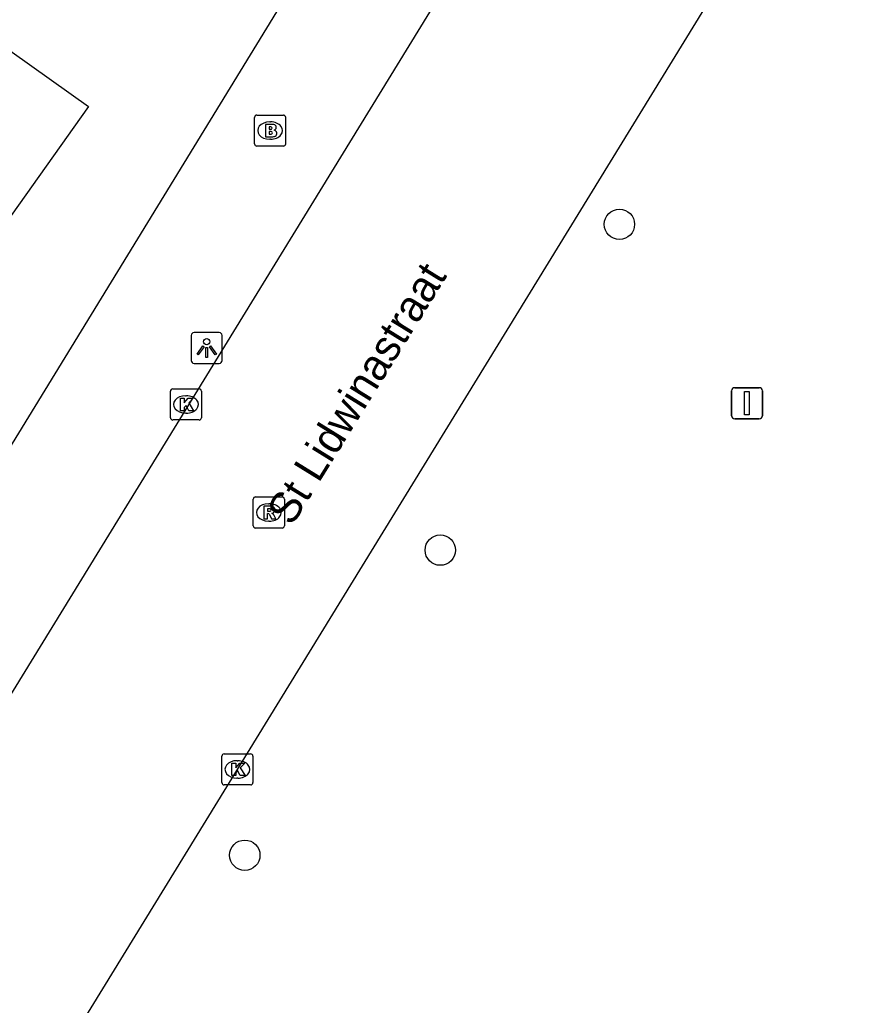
# Model space of a CAD drawing. Extents: x 162812 to 163818, y 381639 to 382470.
# Drawn here: x 163087.58 to 163114.98, y 381902.22 to 381933.96 of the extents above; entities that cross this region are included whole.
import ezdxf

# ---------------------------------------------------------------- set-up
doc = ezdxf.new("R2010")
doc.units = 0
for name, color, linetype in [('IMGEO_Afsluitpaal', 7, 'Continuous'), ('IMGEO_Boom', 7, 'Continuous'), ('IMGEO_Brandkraan', 7, 'Continuous'), ('IMGEO_Kolk', 7, 'Continuous'), ('IMGEO_Lichtpunt', 7, 'Continuous'), ('IMGEO_Openbare_ruimte_label', 7, 'Continuous'), ('IMGEO_Pand', 7, 'Continuous'), ('IMGEO_Rijbaan_lokaal_open', 7, 'Continuous'), ('IMGEO_Rioolput', 7, 'Continuous'), ('IMGEO_Voetpad_open', 7, 'Continuous')]:
    doc.layers.add(name, color=color, linetype=linetype)

msp = doc.modelspace()

# ---------------------------------------------------------------- linework, layer by layer
at = {"layer": 'IMGEO_Afsluitpaal'}
for p, q in [((163110.509, 381921.211), (163110.509, 381922.011)), ((163110.509, 381922.011), (163110.509, 381921.211)), ((163110.609, 381922.111), (163111.399, 381922.111)), ((163111.399, 381922.111), (163110.609, 381922.111)), ((163111.499, 381922.011), (163111.499, 381921.211)), ((163111.499, 381921.211), (163111.499, 381922.011)), ((163111.399, 381921.111), (163110.609, 381921.111)), ((163110.609, 381921.111), (163111.399, 381921.111))]:
    msp.add_line(p, q, dxfattribs=at)
msp.add_lwpolyline([(163110.929, 381921.986), (163111.079, 381921.986), (163111.079, 381921.236), (163110.929, 381921.236), (163110.929, 381921.986)], dxfattribs=at)
for centre, start, end in [((163110.609, 381922.011), 90, 180), ((163110.609, 381922.011), 90, 180), ((163111.399, 381922.011), 0, 90), ((163111.399, 381922.011), 360, 90), ((163110.609, 381921.211), 180, 270), ((163110.609, 381921.211), 180, 270), ((163111.399, 381921.211), 270, 0), ((163111.399, 381921.211), 270, 0)]:
    msp.add_arc(centre, 0.1, start, end, dxfattribs=at)
at = {"layer": 'IMGEO_Boom'}
for centre in [(163106.897, 381927.374), (163101.127, 381916.88), (163094.832, 381907.053)]:
    msp.add_circle(centre, 0.489, dxfattribs=at)
at = {"layer": 'IMGEO_Brandkraan'}
for p, q in [((163095.222, 381930.894), (163096.074, 381930.894)), ((163095.147, 381929.968), (163095.147, 381930.82)), ((163095.635, 381930.674), (163095.66, 381930.674)), ((163096.148, 381930.82), (163096.148, 381929.968)), ((163096.074, 381929.894), (163095.222, 381929.894)), ((163095.658, 381930.114), (163095.633, 381930.114))]:
    msp.add_line(p, q, dxfattribs=at)
for points in [[(163095.222, 381930.894), (163096.074, 381930.894)], [(163095.147, 381929.968), (163095.147, 381930.82)], [(163095.495, 381930.594), (163095.495, 381930.194), (163095.708, 381930.194)], [(163095.726, 381930.594), (163095.495, 381930.594)], [(163095.674, 381930.513), (163095.62, 381930.513), (163095.62, 381930.437)], [(163096.148, 381930.82), (163096.148, 381929.968)], [(163095.62, 381930.437), (163095.673, 381930.437)], [(163095.682, 381930.361), (163095.62, 381930.361), (163095.62, 381930.28)], [(163095.62, 381930.28), (163095.682, 381930.28)], [(163096.074, 381929.894), (163095.222, 381929.894)]]:
    msp.add_lwpolyline(points, dxfattribs=at)
for centre, radius, start, end in [((163095.224, 381930.818), 0.0765, 91.552, 178.448), ((163095.224, 381930.818), 0.0765, 91.552, 178.448), ((163096.072, 381930.818), 0.0765, 1.552, 88.448), ((163096.072, 381930.818), 0.0765, 1.552, 88.448), ((163095.675, 381930.475), 0.0379, 267.8285, 90.9355), ((163095.73, 381930.449), 0.145, 59.4692, 91.5367), ((163095.755, 381930.496), 0.0922, 285.5137, 58.1501), ((163095.683, 381930.32), 0.0404, 269.8759, 90.5077), ((163095.714, 381930.445), 0.251, 268.6676, 293.5347), ((163095.76, 381930.304), 0.105, 301.3115, 78.989), ((163095.224, 381929.97), 0.0765, 181.552, 268.448), ((163095.224, 381929.97), 0.0765, 181.552, 268.448), ((163096.072, 381929.97), 0.0765, 271.552, 358.448), ((163096.072, 381929.97), 0.0765, 271.552, 358.448)]:
    msp.add_arc(centre, radius, start, end, dxfattribs=at)
for centre, major_axis, ratio, start_param, end_param in [((163095.634, 381930.394), (-0.387, 0.002), 0.722429, 4.712389, 7.853982), ((163095.659, 381930.394), (-0.39, 0.002), 0.717154, 1.570796, 4.712389)]:
    msp.add_ellipse(centre, major_axis=major_axis, ratio=ratio, start_param=start_param, end_param=end_param, dxfattribs=at)
at = {"layer": 'IMGEO_Kolk'}
for p, q in [((163092.436, 381921.146), (163092.436, 381921.998)), ((163092.511, 381922.072), (163093.363, 381922.072)), ((163093.437, 381921.998), (163093.437, 381921.146)), ((163092.924, 381921.852), (163092.949, 381921.852)), ((163093.363, 381921.072), (163092.511, 381921.072)), ((163092.947, 381921.292), (163092.922, 381921.292)), ((163094.094, 381909.392), (163094.094, 381910.244)), ((163094.169, 381910.318), (163095.021, 381910.318)), ((163095.095, 381910.244), (163095.095, 381909.392)), ((163094.582, 381910.098), (163094.607, 381910.098)), ((163095.021, 381909.318), (163094.169, 381909.318)), ((163094.605, 381909.538), (163094.58, 381909.538))]:
    msp.add_line(p, q, dxfattribs=at)
for points in [[(163092.436, 381921.146), (163092.436, 381921.998)], [(163092.511, 381922.072), (163093.363, 381922.072)], [(163093.437, 381921.998), (163093.437, 381921.146)], [(163092.757, 381921.772), (163092.88, 381921.772), (163092.88, 381921.621), (163093.01, 381921.772), (163093.174, 381921.772), (163093.028, 381921.621), (163093.181, 381921.372), (163093.029, 381921.372), (163092.944, 381921.536), (163092.88, 381921.469), (163092.88, 381921.372), (163092.757, 381921.372), (163092.757, 381921.772)], [(163093.363, 381921.072), (163092.511, 381921.072)], [(163094.094, 381909.392), (163094.094, 381910.244)], [(163094.169, 381910.318), (163095.021, 381910.318)], [(163095.095, 381910.244), (163095.095, 381909.392)], [(163094.415, 381910.018), (163094.538, 381910.018), (163094.538, 381909.867), (163094.668, 381910.018), (163094.832, 381910.018), (163094.686, 381909.867), (163094.839, 381909.618), (163094.687, 381909.618), (163094.602, 381909.782), (163094.538, 381909.715), (163094.538, 381909.618), (163094.415, 381909.618), (163094.415, 381910.018)], [(163095.021, 381909.318), (163094.169, 381909.318)]]:
    msp.add_lwpolyline(points, dxfattribs=at)
for centre, start, end in [((163092.513, 381921.996), 91.552, 178.448), ((163092.513, 381921.996), 91.552, 178.448), ((163093.361, 381921.996), 1.552, 88.448), ((163093.361, 381921.996), 1.552, 88.448), ((163092.513, 381921.148), 181.552, 268.448), ((163092.513, 381921.148), 181.552, 268.448), ((163093.361, 381921.148), 271.552, 358.448), ((163093.361, 381921.148), 271.552, 358.448), ((163094.171, 381910.242), 91.552, 178.448), ((163094.171, 381910.242), 91.552, 178.448), ((163095.019, 381910.242), 1.552, 88.448), ((163095.019, 381910.242), 1.552, 88.448), ((163094.171, 381909.394), 181.552, 268.448), ((163094.171, 381909.394), 181.552, 268.448), ((163095.019, 381909.394), 271.552, 358.448), ((163095.019, 381909.394), 271.552, 358.448)]:
    msp.add_arc(centre, 0.0765, start, end, dxfattribs=at)
for centre, major_axis, ratio, start_param, end_param in [((163092.923, 381921.572), (-0.387, 0.002), 0.722429, 4.712389, 7.853982), ((163092.948, 381921.572), (-0.39, 0.002), 0.717154, 1.570796, 4.712389), ((163094.581, 381909.818), (-0.387, 0.002), 0.722429, 4.712389, 7.853982), ((163094.606, 381909.818), (-0.39, 0.002), 0.717154, 1.570796, 4.712389)]:
    msp.add_ellipse(centre, major_axis=major_axis, ratio=ratio, start_param=start_param, end_param=end_param, dxfattribs=at)
at = {"layer": 'IMGEO_Lichtpunt'}
for p, q in [((163094.008, 381923.89), (163093.2, 381923.89)), ((163094.008, 381923.89), (163093.2, 381923.89)), ((163093.106, 381923.795), (163093.106, 381922.988)), ((163093.106, 381923.795), (163093.106, 381922.988)), ((163094.102, 381922.988), (163094.102, 381923.795)), ((163094.102, 381922.988), (163094.102, 381923.795)), ((163093.2, 381922.894), (163094.008, 381922.894)), ((163093.2, 381922.894), (163094.008, 381922.894))]:
    msp.add_line(p, q, dxfattribs=at)
for points in [[(163093.48, 381923.459), (163093.519, 381923.431), (163093.331, 381923.169), (163093.293, 381923.196), (163093.48, 381923.459)], [(163093.582, 381923.411), (163093.629, 381923.411), (163093.629, 381923.089), (163093.582, 381923.089), (163093.582, 381923.411)], [(163093.692, 381923.431), (163093.73, 381923.458), (163093.917, 381923.196), (163093.878, 381923.168), (163093.692, 381923.431)]]:
    msp.add_lwpolyline(points, dxfattribs=at)
msp.add_circle((163093.605, 381923.593), 0.0994, dxfattribs=at)
for centre, start, end in [((163093.2, 381923.795), 90, 180), ((163093.2, 381923.795), 90, 180), ((163094.008, 381923.795), 0, 90), ((163094.008, 381923.795), 0, 90), ((163093.2, 381922.988), 180, 270), ((163093.2, 381922.988), 180, 270), ((163094.008, 381922.988), 270, 0), ((163094.008, 381922.988), 270, 360)]:
    msp.add_arc(centre, 0.0946, start, end, dxfattribs=at)
at = {"layer": 'IMGEO_Pand'}
msp.add_lwpolyline([(163086.694, 381933.374), (163089.795, 381931.17), (163084.809, 381924.15)], dxfattribs=at)
at = {"layer": 'IMGEO_Rijbaan_lokaal_open'}
for points in [[(163109.12, 381947.814), (163082.385, 381904.243), (163081.136, 381902.235)], [(163087.523, 381898.23), (163089.592, 381901.666), (163114.975, 381943.024)]]:
    msp.add_lwpolyline(points, dxfattribs=at)
at = {"layer": 'IMGEO_Rioolput'}
for p, q in [((163095.105, 381917.667), (163095.105, 381918.519)), ((163095.18, 381918.593), (163096.032, 381918.593)), ((163096.106, 381918.519), (163096.106, 381917.667)), ((163095.593, 381918.373), (163095.618, 381918.373)), ((163096.032, 381917.593), (163095.18, 381917.593)), ((163095.616, 381917.813), (163095.591, 381917.813))]:
    msp.add_line(p, q, dxfattribs=at)
for points in [[(163095.105, 381917.667), (163095.105, 381918.519)], [(163095.18, 381918.593), (163096.032, 381918.593)], [(163096.106, 381918.519), (163096.106, 381917.667)], [(163095.694, 381918.291), (163095.442, 381918.293), (163095.442, 381917.893)], [(163095.62, 381918.212), (163095.566, 381918.212), (163095.566, 381918.131)], [(163095.442, 381917.893), (163095.566, 381917.893), (163095.566, 381918.055), (163095.577, 381918.055)], [(163095.566, 381918.131), (163095.618, 381918.131)], [(163095.624, 381918.026), (163095.695, 381917.893), (163095.835, 381917.893), (163095.77, 381918.019)], [(163096.032, 381917.593), (163095.18, 381917.593)]]:
    msp.add_lwpolyline(points, dxfattribs=at)
for centre, radius, start, end in [((163095.182, 381918.517), 0.0765, 91.552, 178.448), ((163095.182, 381918.517), 0.0765, 91.552, 178.448), ((163096.03, 381918.517), 0.0765, 1.552, 88.448), ((163096.03, 381918.517), 0.0765, 1.552, 88.448), ((163095.602, 381918.32), 0.19, 274.7715, 282.9687), ((163095.626, 381918.116), 0.0964, 77.0061, 93.1865), ((163095.64, 381918.173), 0.0378, 276.6634, 79.6772), ((163095.693, 381918.181), 0.109, 350.3612, 89.416), ((163095.691, 381918.181), 0.112, 277.5842, 350.9817), ((163095.576, 381918.002), 0.0533, 26.0293, 88.6989), ((163095.675, 381917.966), 0.108, 29.5134, 73.7905), ((163095.182, 381917.669), 0.0765, 181.552, 268.448), ((163095.182, 381917.669), 0.0765, 181.552, 268.448), ((163096.03, 381917.669), 0.0765, 271.552, 358.448), ((163096.03, 381917.669), 0.0765, 271.552, 358.448)]:
    msp.add_arc(centre, radius, start, end, dxfattribs=at)
for centre, major_axis, ratio, start_param, end_param in [((163095.592, 381918.093), (-0.387, 0.002), 0.722429, 4.712389, 7.853982), ((163095.617, 381918.093), (-0.39, 0.002), 0.717154, 1.570796, 4.712389)]:
    msp.add_ellipse(centre, major_axis=major_axis, ratio=ratio, start_param=start_param, end_param=end_param, dxfattribs=at)
at = {"layer": 'IMGEO_Voetpad_open'}
msp.add_lwpolyline([(163077.097, 381903.586), (163100.016, 381941.018), (163103.794, 381946.952)], dxfattribs=at)

# ---------------------------------------------------------------- texts
at = {"layer": 'IMGEO_Openbare_ruimte_label'}
msp.add_text('St Lidwinastraat', height=1, rotation=58.2498, dxfattribs=at).set_placement((163096.349, 381917.626))

doc.saveas('drawing.dxf')
